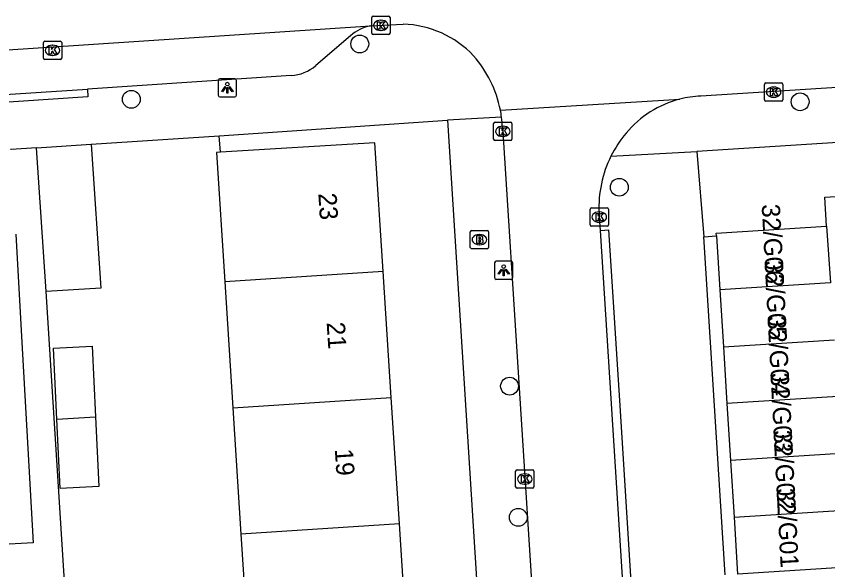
# Model space of a CAD drawing. Extents: x 159689 to 160786, y 387323 to 388339.
# Drawn here: x 160310.03 to 160354.58, y 388205.53 to 388235.91 of the extents above; entities that cross this region are included whole.
import ezdxf

# ---------------------------------------------------------------- set-up
doc = ezdxf.new("R2010")
doc.units = 0
for name, color, linetype in [('IMGEO_Boom', 7, 'Continuous'), ('IMGEO_Brandkraan', 7, 'Continuous'), ('IMGEO_Erf', 7, 'Continuous'), ('IMGEO_Kolk', 7, 'Continuous'), ('IMGEO_Lichtpunt', 7, 'Continuous'), ('IMGEO_Muur', 7, 'Continuous'), ('IMGEO_Pand', 7, 'Continuous'), ('IMGEO_Pand_nummerreeks', 7, 'Continuous'), ('IMGEO_Rijbaan_lokaal_open', 7, 'Continuous'), ('IMGEO_Voetpad_open', 7, 'Continuous')]:
    doc.layers.add(name, color=color, linetype=linetype)

msp = doc.modelspace()

# ---------------------------------------------------------------- linework, layer by layer
at = {"layer": 'IMGEO_Boom'}
for centre in [(160328.894, 388234.389), (160316.352, 388231.353), (160353.067, 388231.216), (160343.14, 388226.525), (160337.116, 388215.609), (160337.595, 388208.41)]:
    msp.add_circle(centre, 0.489, dxfattribs=at)
at = {"layer": 'IMGEO_Brandkraan'}
for p, q in [((160334.959, 388223.227), (160334.959, 388224.079)), ((160335.034, 388224.153), (160335.886, 388224.153)), ((160335.96, 388224.079), (160335.96, 388223.227)), ((160335.447, 388223.933), (160335.472, 388223.933)), ((160335.886, 388223.153), (160335.034, 388223.153)), ((160335.47, 388223.373), (160335.445, 388223.373))]:
    msp.add_line(p, q, dxfattribs=at)
for points in [[(160334.959, 388223.227), (160334.959, 388224.079)], [(160335.034, 388224.153), (160335.886, 388224.153)], [(160335.96, 388224.079), (160335.96, 388223.227)], [(160335.307, 388223.853), (160335.307, 388223.453), (160335.52, 388223.453)], [(160335.538, 388223.853), (160335.307, 388223.853)], [(160335.486, 388223.772), (160335.432, 388223.772), (160335.432, 388223.696)], [(160335.432, 388223.696), (160335.485, 388223.696)], [(160335.494, 388223.62), (160335.432, 388223.62), (160335.432, 388223.539)], [(160335.886, 388223.153), (160335.034, 388223.153)], [(160335.432, 388223.539), (160335.494, 388223.539)]]:
    msp.add_lwpolyline(points, dxfattribs=at)
for centre, radius, start, end in [((160335.036, 388224.077), 0.0765, 91.552, 178.448), ((160335.036, 388224.077), 0.0765, 91.552, 178.448), ((160335.884, 388224.077), 0.0765, 1.552, 88.448), ((160335.884, 388224.077), 0.0765, 1.552, 88.448), ((160335.487, 388223.734), 0.0379, 267.8285, 90.9355), ((160335.495, 388223.579), 0.0404, 269.8759, 90.5077), ((160335.542, 388223.708), 0.145, 59.4692, 91.5367), ((160335.567, 388223.755), 0.0922, 285.5137, 58.1501), ((160335.572, 388223.563), 0.105, 301.3115, 78.989), ((160335.036, 388223.229), 0.0765, 181.552, 268.448), ((160335.036, 388223.229), 0.0765, 181.552, 268.448), ((160335.526, 388223.704), 0.251, 268.6676, 293.5347), ((160335.884, 388223.229), 0.0765, 271.552, 358.448), ((160335.884, 388223.229), 0.0765, 271.552, 358.448)]:
    msp.add_arc(centre, radius, start, end, dxfattribs=at)
for centre, major_axis, ratio, start_param, end_param in [((160335.446, 388223.653), (-0.387, 0.002), 0.722429, 4.712389, 7.853982), ((160335.471, 388223.653), (-0.39, 0.002), 0.717154, 1.570796, 4.712389)]:
    msp.add_ellipse(centre, major_axis=major_axis, ratio=ratio, start_param=start_param, end_param=end_param, dxfattribs=at)
at = {"layer": 'IMGEO_Erf'}
msp.add_lwpolyline([(160321.242, 388228.446), (160321.182, 388229.354)], dxfattribs=at)
at = {"layer": 'IMGEO_Kolk'}
for p, q in [((160329.552, 388234.984), (160329.552, 388235.836)), ((160329.627, 388235.91), (160330.479, 388235.91)), ((160330.04, 388235.69), (160330.065, 388235.69)), ((160330.553, 388235.836), (160330.553, 388234.984)), ((160330.479, 388234.91), (160329.627, 388234.91)), ((160330.063, 388235.13), (160330.038, 388235.13)), ((160311.528, 388233.61), (160311.528, 388234.462)), ((160311.603, 388234.536), (160312.455, 388234.536)), ((160312.016, 388234.316), (160312.041, 388234.316)), ((160312.529, 388234.462), (160312.529, 388233.61)), ((160312.455, 388233.536), (160311.603, 388233.536)), ((160312.039, 388233.756), (160312.014, 388233.756)), ((160351.113, 388231.321), (160351.113, 388232.173)), ((160351.188, 388232.247), (160352.04, 388232.247)), ((160351.601, 388232.027), (160351.626, 388232.027)), ((160352.114, 388232.173), (160352.114, 388231.321)), ((160352.04, 388231.247), (160351.188, 388231.247)), ((160351.624, 388231.467), (160351.599, 388231.467)), ((160336.243, 388229.166), (160336.243, 388230.018)), ((160336.318, 388230.092), (160337.17, 388230.092)), ((160336.731, 388229.872), (160336.756, 388229.872)), ((160337.244, 388230.018), (160337.244, 388229.166)), ((160337.17, 388229.092), (160336.318, 388229.092)), ((160336.754, 388229.312), (160336.729, 388229.312)), ((160341.617, 388225.388), (160342.469, 388225.388)), ((160341.542, 388224.462), (160341.542, 388225.314)), ((160342.03, 388225.168), (160342.055, 388225.168)), ((160342.543, 388225.314), (160342.543, 388224.462)), ((160342.053, 388224.608), (160342.028, 388224.608)), ((160342.469, 388224.388), (160341.617, 388224.388)), ((160337.45, 388210.089), (160337.45, 388210.941)), ((160337.525, 388211.015), (160338.377, 388211.015)), ((160337.938, 388210.795), (160337.963, 388210.795)), ((160338.451, 388210.941), (160338.451, 388210.089)), ((160337.961, 388210.235), (160337.936, 388210.235)), ((160338.377, 388210.015), (160337.525, 388210.015))]:
    msp.add_line(p, q, dxfattribs=at)
for points in [[(160329.552, 388234.984), (160329.552, 388235.836)], [(160329.627, 388235.91), (160330.479, 388235.91)], [(160329.873, 388235.61), (160329.996, 388235.61), (160329.996, 388235.459), (160330.126, 388235.61), (160330.29, 388235.61), (160330.144, 388235.459), (160330.297, 388235.21), (160330.145, 388235.21), (160330.06, 388235.374), (160329.996, 388235.307), (160329.996, 388235.21), (160329.873, 388235.21), (160329.873, 388235.61)], [(160330.553, 388235.836), (160330.553, 388234.984)], [(160330.479, 388234.91), (160329.627, 388234.91)], [(160311.528, 388233.61), (160311.528, 388234.462)], [(160311.603, 388234.536), (160312.455, 388234.536)], [(160312.529, 388234.462), (160312.529, 388233.61)], [(160311.849, 388234.236), (160311.972, 388234.236), (160311.972, 388234.085), (160312.102, 388234.236), (160312.266, 388234.236), (160312.12, 388234.085), (160312.273, 388233.836), (160312.121, 388233.836), (160312.036, 388234), (160311.972, 388233.933), (160311.972, 388233.836), (160311.849, 388233.836), (160311.849, 388234.236)], [(160312.455, 388233.536), (160311.603, 388233.536)], [(160351.113, 388231.321), (160351.113, 388232.173)], [(160351.188, 388232.247), (160352.04, 388232.247)], [(160352.114, 388232.173), (160352.114, 388231.321)], [(160351.434, 388231.947), (160351.557, 388231.947), (160351.557, 388231.796), (160351.687, 388231.947), (160351.851, 388231.947), (160351.705, 388231.796), (160351.858, 388231.547), (160351.706, 388231.547), (160351.621, 388231.711), (160351.557, 388231.644), (160351.557, 388231.547), (160351.434, 388231.547), (160351.434, 388231.947)], [(160352.04, 388231.247), (160351.188, 388231.247)], [(160336.243, 388229.166), (160336.243, 388230.018)], [(160336.318, 388230.092), (160337.17, 388230.092)], [(160336.564, 388229.792), (160336.687, 388229.792), (160336.687, 388229.641), (160336.817, 388229.792), (160336.981, 388229.792), (160336.835, 388229.641), (160336.988, 388229.392), (160336.836, 388229.392), (160336.751, 388229.556), (160336.687, 388229.489), (160336.687, 388229.392), (160336.564, 388229.392), (160336.564, 388229.792)], [(160337.244, 388230.018), (160337.244, 388229.166)], [(160337.17, 388229.092), (160336.318, 388229.092)], [(160341.617, 388225.388), (160342.469, 388225.388)], [(160341.542, 388224.462), (160341.542, 388225.314)], [(160341.863, 388225.088), (160341.986, 388225.088), (160341.986, 388224.937), (160342.116, 388225.088), (160342.28, 388225.088), (160342.134, 388224.937), (160342.287, 388224.688), (160342.135, 388224.688), (160342.05, 388224.852), (160341.986, 388224.785), (160341.986, 388224.688), (160341.863, 388224.688), (160341.863, 388225.088)], [(160342.543, 388225.314), (160342.543, 388224.462)], [(160342.469, 388224.388), (160341.617, 388224.388)], [(160337.45, 388210.089), (160337.45, 388210.941)], [(160337.525, 388211.015), (160338.377, 388211.015)], [(160337.771, 388210.715), (160337.894, 388210.715), (160337.894, 388210.564), (160338.024, 388210.715), (160338.188, 388210.715), (160338.042, 388210.564), (160338.195, 388210.315), (160338.043, 388210.315), (160337.958, 388210.479), (160337.894, 388210.412), (160337.894, 388210.315), (160337.771, 388210.315), (160337.771, 388210.715)], [(160338.451, 388210.941), (160338.451, 388210.089)], [(160338.377, 388210.015), (160337.525, 388210.015)]]:
    msp.add_lwpolyline(points, dxfattribs=at)
for centre, start, end in [((160329.629, 388235.834), 91.552, 178.448), ((160329.629, 388235.834), 91.552, 178.448), ((160330.477, 388235.834), 1.552, 88.448), ((160330.477, 388235.834), 1.552, 88.448), ((160329.629, 388234.986), 181.552, 268.448), ((160329.629, 388234.986), 181.552, 268.448), ((160330.477, 388234.986), 271.552, 358.448), ((160330.477, 388234.986), 271.552, 358.448), ((160311.605, 388234.46), 91.552, 178.448), ((160311.605, 388234.46), 91.552, 178.448), ((160312.453, 388234.46), 1.552, 88.448), ((160312.453, 388234.46), 1.552, 88.448), ((160311.605, 388233.612), 181.552, 268.448), ((160311.605, 388233.612), 181.552, 268.448), ((160312.453, 388233.612), 271.552, 358.448), ((160312.453, 388233.612), 271.552, 358.448), ((160351.19, 388232.171), 91.552, 178.448), ((160351.19, 388232.171), 91.552, 178.448), ((160352.038, 388232.171), 1.552, 88.448), ((160352.038, 388232.171), 1.552, 88.448), ((160351.19, 388231.323), 181.552, 268.448), ((160351.19, 388231.323), 181.552, 268.448), ((160352.038, 388231.323), 271.552, 358.448), ((160352.038, 388231.323), 271.552, 358.448), ((160336.32, 388230.016), 91.552, 178.448), ((160336.32, 388230.016), 91.552, 178.448), ((160337.168, 388230.016), 1.552, 88.448), ((160337.168, 388230.016), 1.552, 88.448), ((160336.32, 388229.168), 181.552, 268.448), ((160336.32, 388229.168), 181.552, 268.448), ((160337.168, 388229.168), 271.552, 358.448), ((160337.168, 388229.168), 271.552, 358.448), ((160341.619, 388225.312), 91.552, 178.448), ((160341.619, 388225.312), 91.552, 178.448), ((160342.467, 388225.312), 1.552, 88.448), ((160342.467, 388225.312), 1.552, 88.448), ((160341.619, 388224.464), 181.552, 268.448), ((160341.619, 388224.464), 181.552, 268.448), ((160342.467, 388224.464), 271.552, 358.448), ((160342.467, 388224.464), 271.552, 358.448), ((160337.527, 388210.939), 91.552, 178.448), ((160337.527, 388210.939), 91.552, 178.448), ((160338.375, 388210.939), 1.552, 88.448), ((160338.375, 388210.939), 1.552, 88.448), ((160337.527, 388210.091), 181.552, 268.448), ((160337.527, 388210.091), 181.552, 268.448), ((160338.375, 388210.091), 271.552, 358.448), ((160338.375, 388210.091), 271.552, 358.448)]:
    msp.add_arc(centre, 0.0765, start, end, dxfattribs=at)
for centre, major_axis, ratio, start_param, end_param in [((160330.039, 388235.41), (-0.387, 0.002), 0.722429, 4.712389, 7.853982), ((160330.064, 388235.41), (-0.39, 0.002), 0.717154, 1.570796, 4.712389), ((160312.015, 388234.036), (-0.387, 0.002), 0.722429, 4.712389, 7.853982), ((160312.04, 388234.036), (-0.39, 0.002), 0.717154, 1.570796, 4.712389), ((160351.6, 388231.747), (-0.387, 0.002), 0.722429, 4.712389, 7.853982), ((160351.625, 388231.747), (-0.39, 0.002), 0.717154, 1.570796, 4.712389), ((160336.73, 388229.592), (-0.387, 0.002), 0.722429, 4.712389, 7.853982), ((160336.755, 388229.592), (-0.39, 0.002), 0.717154, 1.570796, 4.712389), ((160342.029, 388224.888), (-0.387, 0.002), 0.722429, 4.712389, 7.853982), ((160342.054, 388224.888), (-0.39, 0.002), 0.717154, 1.570796, 4.712389), ((160337.937, 388210.515), (-0.387, 0.002), 0.722429, 4.712389, 7.853982), ((160337.962, 388210.515), (-0.39, 0.002), 0.717154, 1.570796, 4.712389)]:
    msp.add_ellipse(centre, major_axis=major_axis, ratio=ratio, start_param=start_param, end_param=end_param, dxfattribs=at)
at = {"layer": 'IMGEO_Lichtpunt'}
for p, q in [((160322.027, 388232.482), (160321.219, 388232.482)), ((160322.027, 388232.482), (160321.219, 388232.482)), ((160321.125, 388232.387), (160321.125, 388231.58)), ((160321.125, 388232.387), (160321.125, 388231.58)), ((160322.121, 388231.58), (160322.121, 388232.387)), ((160322.121, 388231.58), (160322.121, 388232.387)), ((160321.219, 388231.486), (160322.027, 388231.486)), ((160321.219, 388231.486), (160322.027, 388231.486)), ((160336.295, 388222.374), (160336.295, 388221.567)), ((160336.295, 388222.374), (160336.295, 388221.567)), ((160337.197, 388222.469), (160336.389, 388222.469)), ((160337.197, 388222.469), (160336.389, 388222.469)), ((160337.291, 388221.567), (160337.291, 388222.374)), ((160337.291, 388221.567), (160337.291, 388222.374)), ((160336.389, 388221.473), (160337.197, 388221.473)), ((160336.389, 388221.473), (160337.197, 388221.473))]:
    msp.add_line(p, q, dxfattribs=at)
for points in [[(160321.499, 388232.051), (160321.538, 388232.023), (160321.35, 388231.761), (160321.312, 388231.788), (160321.499, 388232.051)], [(160321.711, 388232.023), (160321.749, 388232.05), (160321.936, 388231.788), (160321.897, 388231.76), (160321.711, 388232.023)], [(160321.601, 388232.003), (160321.648, 388232.003), (160321.648, 388231.681), (160321.601, 388231.681), (160321.601, 388232.003)], [(160336.669, 388222.038), (160336.708, 388222.01), (160336.52, 388221.748), (160336.482, 388221.775), (160336.669, 388222.038)], [(160336.771, 388221.99), (160336.818, 388221.99), (160336.818, 388221.668), (160336.771, 388221.668), (160336.771, 388221.99)], [(160336.881, 388222.01), (160336.919, 388222.037), (160337.106, 388221.775), (160337.067, 388221.747), (160336.881, 388222.01)]]:
    msp.add_lwpolyline(points, dxfattribs=at)
for centre in [(160321.624, 388232.185), (160336.794, 388222.172)]:
    msp.add_circle(centre, 0.0994, dxfattribs=at)
for centre, start, end in [((160321.219, 388232.387), 90, 180), ((160321.219, 388232.387), 90, 180), ((160322.027, 388232.387), 0, 90), ((160322.027, 388232.387), 0, 90), ((160321.219, 388231.58), 180, 270), ((160321.219, 388231.58), 180, 270), ((160322.027, 388231.58), 270, 0), ((160322.027, 388231.58), 270, 360), ((160336.389, 388222.374), 90, 180), ((160336.389, 388222.374), 90, 180), ((160337.197, 388222.374), 0, 90), ((160337.197, 388222.374), 0, 90), ((160336.389, 388221.567), 180, 270), ((160336.389, 388221.567), 180, 270), ((160337.197, 388221.567), 270, 0), ((160337.197, 388221.567), 270, 360)]:
    msp.add_arc(centre, 0.0946, start, end, dxfattribs=at)
at = {"layer": 'IMGEO_Muur'}
msp.add_lwpolyline([(160314.145, 388228.897), (160321.182, 388229.354)], dxfattribs=at)
at = {"layer": 'IMGEO_Pand'}
for points in [[(160311.15, 388228.695), (160314.145, 388228.897)], [(160314.145, 388228.897), (160314.678, 388220.986), (160311.682, 388220.799)], [(160330.18, 388221.894), (160329.724, 388228.958), (160321.242, 388228.446)], [(160311.682, 388220.799), (160311.15, 388228.695)], [(160321.242, 388228.446), (160321.02, 388228.432), (160321.479, 388221.327)], [(160354.524, 388224.397), (160354.423, 388225.982), (160361.742, 388226.447)], [(160348.47, 388223.858), (160348.46, 388224.012), (160354.524, 388224.397)], [(160354.524, 388224.397), (160354.738, 388221.275)], [(160310.015, 388223.954), (160310.332, 388218.34), (160310.972, 388207.012), (160307.977, 388206.843)], [(160348.47, 388223.858), (160348.656, 388220.894)], [(160330.18, 388221.894), (160321.479, 388221.327)], [(160330.626, 388214.98), (160330.18, 388221.894)], [(160321.479, 388221.327), (160321.926, 388214.418)], [(160354.738, 388221.275), (160348.656, 388220.894)], [(160348.656, 388220.894), (160348.852, 388217.775)], [(160312.27, 388213.794), (160312.08, 388217.693), (160314.201, 388217.797), (160314.39, 388213.931)], [(160348.852, 388217.775), (160354.951, 388218.158)], [(160348.852, 388217.775), (160349.048, 388214.656)], [(160321.926, 388214.418), (160330.626, 388214.98)], [(160331.073, 388208.058), (160330.626, 388214.98)], [(160355.135, 388215.039), (160349.048, 388214.656)], [(160349.048, 388214.656), (160349.243, 388211.538)], [(160321.926, 388214.418), (160322.373, 388207.496)], [(160314.39, 388213.931), (160314.576, 388210.104), (160312.455, 388210), (160312.27, 388213.794)], [(160312.27, 388213.794), (160314.39, 388213.931)], [(160355.308, 388211.919), (160349.243, 388211.538)], [(160349.243, 388211.538), (160349.439, 388208.42)], [(160349.439, 388208.42), (160355.481, 388208.799)], [(160349.439, 388208.42), (160349.635, 388205.301)], [(160331.073, 388208.058), (160322.373, 388207.496)], [(160331.52, 388201.142), (160331.073, 388208.058)], [(160322.373, 388207.496), (160322.819, 388200.58)], [(160355.654, 388205.684), (160349.635, 388205.301)]]:
    msp.add_lwpolyline(points, dxfattribs=at)
at = {"layer": 'IMGEO_Rijbaan_lokaal_open'}
for points in [[(160233.46, 388229.17), (160268.084, 388231.332), (160329.484, 388235.376)], [(160329.484, 388235.376), (160331.275, 388235.471)], [(160394.916, 388234.562), (160393.88, 388234.472), (160347.621, 388231.531)], [(160336.612, 388230.76), (160346.462, 388231.361)], [(160336.728, 388229.833), (160339.419, 388187.695)], [(160342.105, 388224.157), (160342.027, 388225.113)], [(160343.37, 388204.274), (160342.105, 388224.157)]]:
    msp.add_lwpolyline(points, dxfattribs=at)
for centre, radius, start, end in [((160331.147, 388230.011), 5.461, 43.0308, 88.6569), ((160330.31, 388229.496), 6.427, 11.3388, 41.2977), ((160347.861, 388225.885), 5.652, 104.3291, 140.2909), ((160347.86, 388225.867), 5.669, 92.4147, 104.2743), ((160330.21, 388229.483), 6.528, 7.7842, 11.2822), ((160330.615, 388229.53), 6.12, 2.8378, 7.8605), ((160348.339, 388225.425), 6.314, 139.8497, 153.5708), ((160348.358, 388225.409), 6.338, 153.5192, 182.6776)]:
    msp.add_arc(centre, radius, start, end, dxfattribs=at)
at = {"layer": 'IMGEO_Voetpad_open'}
for points in [[(160328.393, 388234.833), (160326.479, 388233.201)], [(160325.13, 388232.655), (160313.938, 388231.914)], [(160313.938, 388231.914), (160313.967, 388231.48), (160306.339, 388230.972), (160306.3, 388231.419)], [(160306.3, 388231.419), (160313.938, 388231.914)], [(160397.306, 388231.689), (160396.431, 388231.622), (160347.402, 388228.496)], [(160336.678, 388230.367), (160333.709, 388230.2)], [(160321.182, 388229.354), (160333.709, 388230.2)], [(160333.709, 388230.2), (160336.622, 388184.205)], [(160314.145, 388228.897), (160321.182, 388229.354)], [(160311.15, 388228.695), (160309.753, 388228.604), (160309.712, 388228.601)], [(160342.685, 388228.235), (160347.402, 388228.496)], [(160347.402, 388228.496), (160347.78, 388223.801)], [(160342.105, 388224.157), (160342.543, 388224.182), (160343.191, 388214.251), (160343.814, 388204.287), (160343.37, 388204.274)], [(160347.78, 388223.801), (160348.47, 388223.858)], [(160348.951, 388205.259), (160347.78, 388223.801)], [(160313.438, 388193.032), (160311.682, 388220.799)]]:
    msp.add_lwpolyline(points, dxfattribs=at)
for centre, radius, start, end in [((160329.784, 388233.407), 1.992, 98.6486, 134.2713), ((160324.983, 388234.958), 2.308, 273.6539, 310.4168)]:
    msp.add_arc(centre, radius, start, end, dxfattribs=at)

# ---------------------------------------------------------------- texts
at = {"layer": 'IMGEO_Pand_nummerreeks'}
for s, rotation, p in [('23', 273.6939, (160326.616, 388226.188)), ('32/G06', 273.0733, (160350.954, 388225.581)), ('32/G05', 273.0733, (160351.116, 388222.489)), ('32/G04', 273.0733, (160351.277, 388219.439)), ('21', 273.6939, (160327.074, 388219.1)), ('32/G03', 273.0733, (160351.439, 388216.327)), ('32/G02', 273.0733, (160351.6, 388213.18)), ('19', 273.6939, (160327.523, 388212.147)), ('32/G01', 273.0733, (160351.768, 388209.992))]:
    msp.add_text(s, height=1, rotation=rotation, dxfattribs=at).set_placement(p)

doc.saveas('drawing.dxf')
